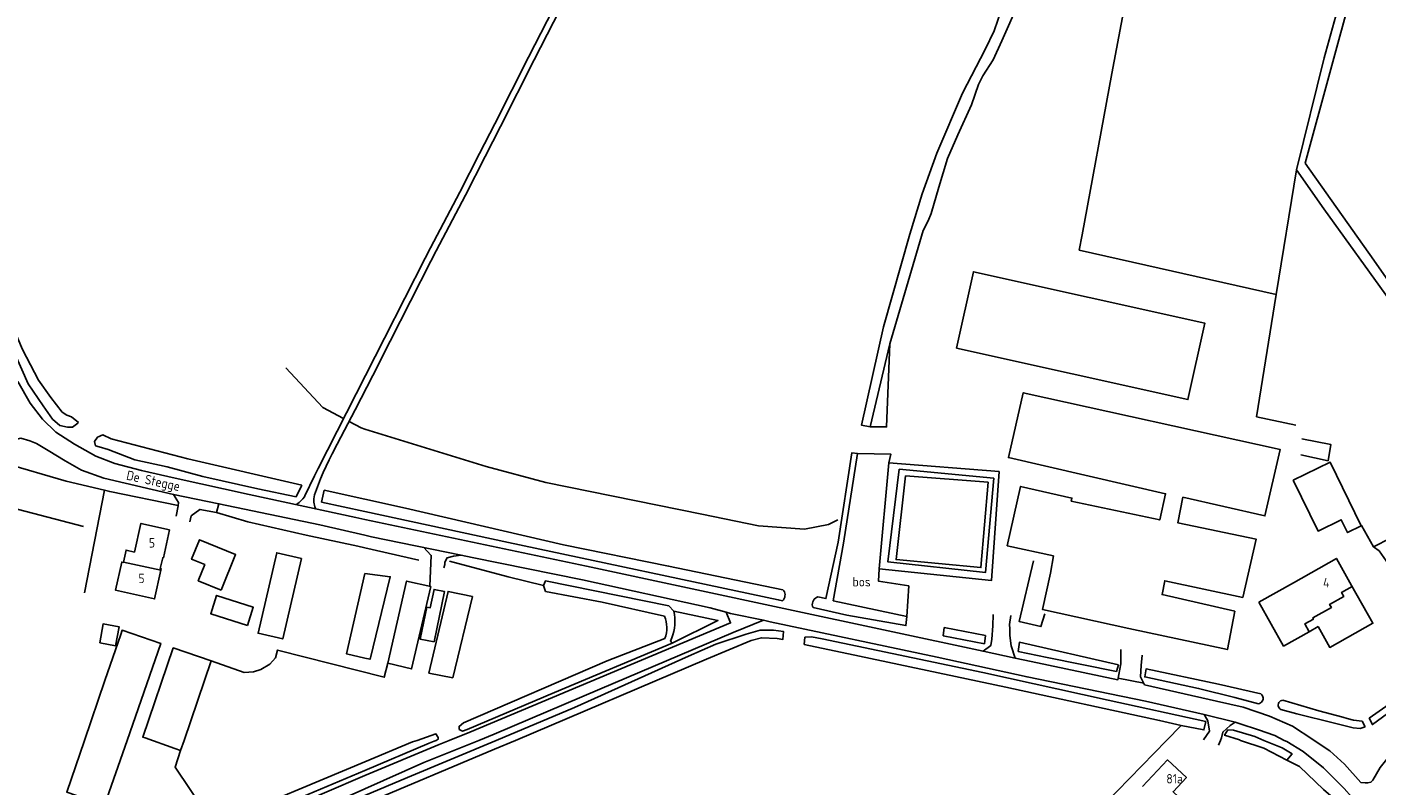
# Model space of a CAD drawing. Header units: metres. Extents: x 226218 to 240385, y 439369 to 449677.
# Tile 302 of 353: x 236910 to 237269, y 446988 to 447190. Entities that reach past the tile are written whole.
import ezdxf

# ---------------------------------------------------------------- set-up
doc = ezdxf.new("R2010")
doc.units = ezdxf.units.M
doc.header["$MEASUREMENT"] = 0
for name, color, linetype in [('BIJGEBOUW', 4, 'Continuous'), ('CULTUURAANDUIDING', 253, 'Continuous'), ('DAKRAND-BYG', 4, 'Continuous'), ('HEG', 253, 'Continuous'), ('HEK', 253, 'Continuous'), ('HOOFDGEBOUW', 4, 'Continuous'), ('HOUTWAL', 253, 'Continuous'), ('HUISNUMMER', 253, 'Continuous'), ('INSTEEKSLOOT', 153, 'Continuous'), ('KANTVERH', 253, 'Continuous'), ('MUUR', 253, 'Continuous'), ('OVLIJNOBJ', 253, 'Continuous'), ('RASTER', 253, 'Continuous'), ('STRAATNAAM', 253, 'Continuous'), ('TUSSENMUUR', 253, 'Continuous')]:
    doc.layers.add(name, color=color, linetype=linetype)
doc.styles.get("Standard").update_dxf_attribs({"font": 'iso.shx'})

msp = doc.modelspace()

# ---------------------------------------------------------------- linework, layer by layer
at = {"layer": 'BIJGEBOUW'}
msp.add_lwpolyline([(237157.31, 447104.34), (237161.84, 447124.66), (237223.41, 447110.96), (237218.9, 447090.66), (237157.31, 447104.34)], dxfattribs=at)
at = {"layer": 'DAKRAND-BYG'}
for p, q in [((236935.09, 447028.16), (236930.8, 447015.94)), ((236951.9, 447000), (236959.08, 447021.17)), ((236925.37, 447000), (236930.8, 447015.94)), ((236949.47, 446997.82), (236941.52, 447000.66)), ((236950.98, 446997.28), (236951.9, 447000)), ((236949.47, 446997.82), (236950.98, 446997.28))]:
    msp.add_line(p, q, dxfattribs=at)
for points in [[(237187.85, 447063.66), (237211.39, 447058.61), (237212.93, 447065.61), (237171.15, 447075.23), (237175.11, 447092.46), (237243.45, 447077.34), (237239.39, 447059.68), (237217.58, 447064.68), (237216.22, 447057.85), (237237.04, 447053.54), (237233.47, 447038.03), (237212.73, 447042.46), (237212, 447038.76), (237231.33, 447034.35), (237229.39, 447024.15), (237203.19, 447029.72), (237180.2, 447034.84), (237182.37, 447044.47), (237183.15, 447049.09)], [(237246.89, 447069.18), (237253.49, 447055.66), (237259.68, 447058.68), (237261.34, 447055.28), (237265.01, 447057.08), (237256.76, 447073.99), (237246.89, 447069.18)], [(237183.15, 447049.09), (237170.82, 447051.76), (237174.37, 447067.55), (237188.05, 447064.45), (237187.85, 447063.66)], [(236961.72, 447039.95), (236965.6, 447049.4), (236956, 447053.34), (236953.89, 447048.18), (236957.4, 447046.74), (236955.64, 447042.44), (236961.72, 447039.95)], [(236983.08, 447048.39), (236978.12, 447026.98), (236971.57, 447028.5), (236976.53, 447049.91), (236983.08, 447048.39)], [(237000, 447044.39), (237006.71, 447043.5), (237001.37, 447021.58), (237000, 447021.89), (236995.12, 447023.01), (237000, 447044.39)], [(237006.04, 447020.49), (237011.08, 447042.35), (237017.5, 447040.94)], [(237017.5, 447040.94), (237012.42, 447018.98), (237006.04, 447020.49)], [(237018.42, 447026.17), (237021.16, 447039.59), (237018.38, 447040.15), (237017.38, 447035.26), (237016.42, 447035.45), (237014.68, 447026.93), (237018.42, 447026.17)], [(237028.57, 447038.26), (237023.35, 447016.64), (237017, 447017.9), (237022.11, 447039.6), (237028.57, 447038.26)], [(236968.72, 447030.54), (236958.98, 447033.69), (236960.54, 447038.54), (236970.29, 447035.39), (236968.72, 447030.54)], [(236929.46, 447025.91), (236930.35, 447030.95), (236934.58, 447030.21), (236933.69, 447025.17), (236929.46, 447025.91)], [(236935.09, 447028.16), (236935.42, 447029.27), (236945.7, 447025.77), (236936.74, 447000)], [(236959.08, 447021.17), (236949.02, 447024.59), (236940.88, 447000.89), (236941.52, 447000.66)], [(236936.74, 447000), (236930.74, 446982.72), (236920.67, 446986.2), (236925.37, 447000)]]:
    msp.add_lwpolyline(points, dxfattribs=at)
at = {"layer": 'HEG'}
msp.add_line((236900.58, 447063.3), (236925.18, 447056.91), dxfattribs=at)
at = {"layer": 'HEK'}
msp.add_line((236920.55, 447068.93), (236930.76, 447066.5), dxfattribs=at)
msp.add_lwpolyline([(236930.76, 447066.5), (236932.14, 447066.17), (236950.32, 447062.46)], dxfattribs=at)
at = {"layer": 'HOOFDGEBOUW'}
for p, q in [((237246.94, 447041.94), (237237.76, 447036.78)), ((237251.11, 447028.9), (237253.52, 447030.25))]:
    msp.add_line(p, q, dxfattribs=at)
for points in [[(236935.76, 447047.39), (236936.48, 447050.59), (236938.69, 447050.09), (236940.39, 447057.7), (236948.03, 447056)], [(236948.03, 447056), (236946.38, 447048.55), (236946.2, 447048.59), (236945.55, 447045.67), (236945.83, 447045.6), (236945.75, 447045.24)], [(236945.75, 447045.24), (236944.06, 447037.61), (236933.65, 447039.93), (236935.32, 447047.42), (236935.75, 447047.32), (236935.76, 447047.39)], [(237262.44, 447041.22), (237258.4, 447048.39), (237246.94, 447041.94)], [(237253.52, 447030.25), (237256.63, 447024.71), (237268.1, 447031.16), (237262.44, 447041.22)], [(237237.76, 447036.78), (237244.33, 447025.08), (237251.11, 447028.9)], [(237220.39, 446981.24), (237214.95, 446986.34), (237218.47, 446990.09), (237213.44, 446994.8), (237206.84, 446987.76)]]:
    msp.add_lwpolyline(points, dxfattribs=at)
at = {"layer": 'HOUTWAL'}
for points in [[(237134.34, 447083.41), (237138.74, 447083.37), (237139.62, 447105.47)], [(237131, 447076.26), (237139.91, 447076.1), (237139.38, 447073.82)], [(236900.58, 447063.3), (236904.15, 447073.73), (236920.55, 447068.93)], [(236998.09, 447051.67), (237000, 447051.23), (237014.31, 447047.96)], [(237022.52, 447047.64), (237038.12, 447043.53), (237047.52, 447041.22)], [(237144.12, 447032.95), (237144.63, 447041.09), (237136.61, 447042.31), (237136.75, 447045.61)], [(237081.7, 447025.89), (237093.87, 447031.89), (237082.18, 447034.37)]]:
    msp.add_lwpolyline(points, dxfattribs=at)
at = {"layer": 'INSTEEKSLOOT'}
for p, q in [((236921.98, 447086.06), (236923.77, 447084.52)), ((236983.23, 447067.89), (236981.74, 447064.75)), ((236989.17, 447066.58), (236988.44, 447063.31)), ((237081.7, 447025.89), (237081.23, 447026.42))]:
    msp.add_line(p, q, dxfattribs=at)
for points in [[(237174.23, 447197.14), (237178.78, 447210.21), (237185.46, 447226.98), (237192.62, 447246.44), (237211, 447241.76), (237240.11, 447234.35), (237266.94, 447227.18), (237259.54, 447197.59), (237255.14, 447181.55), (237247.75, 447151.75), (237255.05, 447141.41), (237308.01, 447067.94)], [(237309.63, 447068.64), (237268.37, 447127.76), (237250.1, 447153.51), (237269.26, 447223.77)], [(237169.34, 447194.38), (237167.33, 447188.7), (237164.95, 447183.78), (237158.96, 447172.1), (237152.07, 447156.21), (237148.23, 447145.37), (237144.95, 447134.66), (237137.88, 447110.01), (237132.05, 447083.85), (237134.34, 447083.41), (237139.62, 447105.47), (237148.46, 447135.61), (237149.82, 447138.15), (237150.61, 447140.16), (237152.63, 447147.12), (237154.94, 447154.77), (237157.67, 447161.03), (237161.33, 447169.03), (237163.17, 447174.41), (237164.3, 447176.71), (237167.05, 447180.99), (237169.35, 447186.05), (237174.23, 447197.14)], [(236921.98, 447086.06), (236920.73, 447086.51), (236919.43, 447087.32), (236916.44, 447091.2), (236913.21, 447095.84), (236908.9, 447103.97), (236902.94, 447117.93), (236894.48, 447137.87), (236892.07, 447136.97), (236902.94, 447111.63), (236910.39, 447094.81), (236914.39, 447089.02), (236916.91, 447085.4), (236918.85, 447083.75), (236920.92, 447083.3), (236922.19, 447083.34), (236923.64, 447084.39), (236923.77, 447084.52)], [(236983.23, 447067.89), (236952.9, 447074.85), (236932.5, 447080.19), (236930.29, 447081.28), (236928.9, 447080.68), (236928.08, 447079.46), (236928.37, 447078.35), (236929.29, 447078.04), (236931.71, 447077.36), (236938.81, 447074.64), (236947.35, 447072.79), (236956.92, 447070.22), (236971.54, 447066.93), (236981.74, 447064.75)], [(237119.17, 447035.31), (237128.21, 447033.27), (237143.87, 447030.53), (237144.12, 447032.95), (237124.56, 447037.12), (237127.32, 447052.46), (237131, 447076.26)], [(237125.84, 447052.69), (237129.52, 447076.49), (237131, 447076.26)], [(237111.13, 447040.07), (237080.76, 447046.33), (237052.85, 447052.01), (237010.77, 447061.8), (237000, 447064.18), (236989.17, 447066.58)], [(236988.44, 447063.31), (237000, 447060.84), (237038.2, 447052.65), (237109.91, 447037.39), (237111.06, 447037.13)], [(237125.84, 447052.69), (237122.61, 447037.7), (237120.49, 447038.14)], [(237079.67, 447033.01), (237063.07, 447036.79), (237048.05, 447039.6), (237047.52, 447041.22), (237048, 447042.4), (237080.78, 447035.8), (237082.18, 447034.37)], [(237111.13, 447040.07), (237111.37, 447039.79), (237111.55, 447039.47), (237111.67, 447039.13), (237111.73, 447038.77), (237111.72, 447038.4), (237111.64, 447038.04), (237111.5, 447037.71), (237111.31, 447037.4), (237111.06, 447037.13)], [(237120.49, 447038.14), (237120.12, 447037.99), (237119.79, 447037.78), (237119.51, 447037.51), (237119.28, 447037.2), (237119.11, 447036.84), (237119.02, 447036.46), (237118.99, 447036.07), (237119.04, 447035.68), (237119.17, 447035.31)], [(237079.79, 447027.12), (237080.01, 447027.84), (237080.17, 447028.58), (237080.25, 447029.33), (237080.27, 447030.08), (237080.22, 447030.83), (237080.1, 447031.57), (237079.92, 447032.3), (237079.67, 447033.01)], [(237082.18, 447034.37), (237082.34, 447033.47), (237082.43, 447032.57), (237082.45, 447031.67), (237082.4, 447030.76), (237082.3, 447029.86), (237082.13, 447028.98), (237081.89, 447028.1), (237081.59, 447027.25), (237081.23, 447026.42)], [(237034.92, 447000), (237055.77, 447008.72), (237086.09, 447022.36), (237093.36, 447025.62), (237101.42, 447028.27), (237105.11, 447029.31), (237108.63, 447029.35), (237111.3, 447028.97), (237111.17, 447026.84), (237109.64, 447027.05), (237105.47, 447027.31), (237102.74, 447026.53), (237090.84, 447021.56), (237040.08, 447000)], [(237165.04, 447027.85), (237164.74, 447025.71), (237153.8, 447027.82), (237154.06, 447029.98), (237165.04, 447027.85)], [(237079.79, 447027.12), (237064.43, 447021.13), (237026.21, 447004.63), (237025.05, 447003.7), (237025.08, 447002.91), (237025.92, 447002.45), (237027.15, 447002.87), (237050.39, 447012.76), (237081.7, 447025.89)], [(237223.67, 447005.05), (237223.16, 447002.76), (237217.06, 447003.97), (237211.37, 447005.28), (237170.43, 447014.16), (237131.51, 447022.42), (237116.85, 447025.53), (237117.02, 447027.41), (237118.77, 447027.51), (237121.59, 447026.97), (237164.33, 447018.02), (237197.65, 447010.71), (237223.67, 447005.05)], [(237200.39, 447020.09), (237199.87, 447018.33), (237181.49, 447022.01), (237173.77, 447023.67), (237174.06, 447026.11), (237200.39, 447020.09)], [(237237.62, 447009.75), (237231.36, 447011.39), (237221.74, 447013.8), (237207.4, 447016.85), (237207.77, 447019.02), (237226.98, 447014.97), (237238.32, 447012.35)], [(237237.62, 447009.75), (237237.92, 447009.82), (237238.2, 447009.96), (237238.45, 447010.15), (237238.64, 447010.39), (237238.79, 447010.67), (237238.87, 447010.97), (237238.89, 447011.28), (237238.84, 447011.58), (237238.72, 447011.87), (237238.55, 447012.13), (237238.32, 447012.35)], [(237243.59, 447008.2), (237243.34, 447008.38), (237243.14, 447008.61), (237242.99, 447008.88), (237242.92, 447009.18), (237242.91, 447009.49), (237242.98, 447009.79), (237243.11, 447010.07), (237243.3, 447010.31), (237243.55, 447010.49), (237243.83, 447010.62), (237244.13, 447010.68)], [(237244.13, 447010.68), (237253.7, 447007.88), (237260.09, 447006.14), (237261.22, 447005.83), (237262.95, 447005.4), (237265.22, 447005.08), (237266.05, 447003.62)], [(237278.58, 447011.99), (237277.43, 447013.13), (237267.11, 447005.87), (237267.94, 447004.21), (237278.58, 447011.99)], [(237266.05, 447003.62), (237264.67, 447003.17), (237262.85, 447003.33), (237257.9, 447004.55), (237247.89, 447007.08), (237243.59, 447008.2)], [(237232.89, 447000), (237232.58, 447000.1), (237228.66, 447001.36), (237229.52, 447002.78), (237231.02, 447002.73), (237236.67, 447000.98), (237239.04, 447000)], [(237034.92, 447000), (237011.32, 446990.13), (237000, 446985.33), (236976.95, 446975.58), (236955.78, 446966.96)], [(236956.37, 446965.07), (236976.95, 446973.46), (237000, 446983.14), (237034.45, 446997.61), (237040.08, 447000)], [(236960.54, 446977.76), (237000, 446994.28), (237012.67, 446999.58), (237013.89, 447000)], [(237018.93, 447000), (237018.41, 446999.74), (237017.05, 446999.26), (237000, 446992.02), (236979.79, 446983.43), (236961.26, 446975.59)], [(237013.89, 447000), (237018.86, 447001.71), (237019.44, 447000.8), (237019.47, 447000.27), (237018.93, 447000)], [(237232.89, 447000), (237239.12, 446997.91), (237245.24, 446994.77), (237246.59, 446996.41), (237243.92, 446997.98), (237239.04, 447000)]]:
    msp.add_lwpolyline(points, dxfattribs=at)
at = {"layer": 'KANTVERH'}
for p, q in [((237054.18, 447202.59), (237043.47, 447181.74)), ((237055.69, 447201.82), (237044.98, 447180.97)), ((237043.47, 447181.74), (237034.54, 447164.02)), ((237044.98, 447180.97), (237036.05, 447163.25)), ((237030.49, 447156.06), (237034.54, 447164.02)), ((237032, 447155.28), (237036.05, 447163.25)), ((237025.19, 447145.81), (237030.49, 447156.06)), ((237026.7, 447145.02), (237032, 447155.28)), ((237025.19, 447145.81), (237017.45, 447130.98)), ((237026.7, 447145.02), (237018.96, 447130.2)), ((237017.45, 447130.98), (237016.05, 447128.26)), ((237018.96, 447130.2), (237017.56, 447127.48)), ((237016.05, 447128.26), (237005.19, 447106.94)), ((237017.56, 447127.48), (237006.7, 447106.17)), ((237005.19, 447106.94), (236987.56, 447072.3)), ((236991.32, 447076.17), (236992.65, 447078.78)), ((236987.56, 447072.3), (236986.57, 447070.34)), ((236986.57, 447070.34), (236984.04, 447065.08)), ((236983.88, 447064.8), (236984.04, 447065.08)), ((236981.91, 447062.8), (236981.75, 447062.7)), ((236986.94, 447061.58), (236986.86, 447061.73)), ((237200.34, 447016.5), (237207.13, 447015.22)), ((237227.01, 446998.74), (237227.52, 447000))]:
    msp.add_line(p, q, dxfattribs=at)
for points in [[(236992.65, 447078.78), (236997.37, 447087.89), (237002.06, 447097.02), (237006.7, 447106.17)], [(237166.73, 447026.93), (237166.43, 447025.2), (237164.4, 447023.7), (237112.61, 447034.81), (237058.96, 447046.3), (237000, 447058.76), (236997.56, 447059.28), (236969.24, 447065.41), (236949.55, 447069.75), (236940.53, 447071.79), (236933.45, 447073.61), (236928.43, 447075.58), (236922.78, 447078.77), (236917.76, 447081.96), (236914.19, 447085.42), (236910.94, 447089.66), (236907.67, 447095.41)], [(236874.14, 447000), (236900.2, 447074.1), (236902.32, 447077.28), (236904.11, 447078.82), (236906.45, 447079.83), (236908.43, 447080.34), (236910.83, 447079.7), (236912.6, 447078.92), (236915.75, 447077.13), (236920.23, 447074.36), (236924.62, 447071.82), (236930.56, 447069.72), (236949.1, 447065.43), (236950.42, 447063.28), (236950.3, 447062.38), (236949.75, 447059.59)], [(236991.32, 447076.17), (236990.47, 447074.57), (236989.66, 447072.94)], [(236989.66, 447072.94), (236988.91, 447071.28), (236988.2, 447069.6)], [(236988.2, 447069.6), (236987.38, 447067.47), (236986.62, 447065.3)], [(236949.1, 447065.43), (236961.14, 447062.91), (236960.55, 447060.59), (236956.12, 447061.41), (236953.74, 447059.68), (236953.42, 447058.14)], [(236981.91, 447062.8), (236982.46, 447063.24), (236982.98, 447063.72)], [(236982.98, 447063.72), (236983.45, 447064.24), (236983.88, 447064.8)], [(236986.4, 447064.23), (236986.39, 447063.8), (236986.41, 447063.38), (236986.47, 447062.95)], [(236986.62, 447065.3), (236986.48, 447064.77), (236986.4, 447064.23)], [(236961.14, 447062.91), (236987.97, 447057.34), (237000, 447054.56), (237001.78, 447054.16), (237025.62, 447049.22), (237023.53, 447048.99), (237021.85, 447048.51), (237021.28, 447047.35), (237021.24, 447046.79), (237021.02, 447045.87)], [(236986.47, 447062.95), (236986.57, 447062.54), (236986.7, 447062.13), (236986.86, 447061.73)], [(237265.04, 447057.15), (237268.23, 447051.51), (237269.72, 447050.44), (237272.89, 447045.99)], [(237015.56, 447051.4), (237017.62, 447049.2), (237017.23, 447041)], [(237022.44, 447000), (237027.89, 447002.14), (237076.29, 447022.51), (237097.23, 447031.25), (237096.03, 447034.1), (237091.83, 447035.27), (237057.82, 447042.71), (237028.55, 447048.61), (237025.62, 447049.22)], [(237030.33, 447000), (237034.34, 447001.61), (237062.51, 447013.65), (237097.9, 447028.67), (237105.99, 447031.93), (237097.2, 447033.77), (237096.03, 447034.1)], [(237105.99, 447031.93), (237107.78, 447031.55), (237152.18, 447022.16), (237176.11, 447016.88), (237207.65, 447010.42), (237223.21, 447006.87), (237223.86, 447005.82), (237224.2, 447005.2), (237224.6, 447002.47), (237223.04, 447000.11)], [(237164.4, 447023.7), (237172.95, 447021.86), (237171.92, 447025.17), (237171.5, 447027.86), (237171.48, 447029.67), (237171.47, 447030.82), (237171.81, 447033.24)], [(237166.73, 447026.93), (237167.04, 447030.48), (237167.07, 447033.51)], [(237172.95, 447021.86), (237177.22, 447020.95), (237200.27, 447016.11), (237201.05, 447020.33), (237201.05, 447024.2)], [(237252.46, 447000), (237252.11, 447000.24), (237246.69, 447003.77), (237240.6, 447006.41), (237233.55, 447008.86), (237226.49, 447010.45), (237207.35, 447014.78), (237206.29, 447016.91), (237206.41, 447019.88), (237206.75, 447022.63)], [(237223.21, 447006.87), (237231.42, 447004.8), (237230.15, 447003.96), (237228.16, 447002.19), (237227.82, 447000.71), (237227.52, 447000)], [(237231.42, 447004.8), (237232.79, 447004.35), (237237.65, 447002.8), (237242.02, 447001.31), (237244.5, 447000)], [(236790.13, 446761.74), (236805.74, 446806.68), (236819.36, 446845.02), (236826.55, 446866.07), (236840.07, 446903.36), (236846.9, 446922.98), (236849.83, 446924.59), (236856.31, 446927.23), (236880.72, 446937.01), (236911.24, 446950.1), (236921.02, 446954.12), (236930.69, 446958.2), (236939.69, 446962.3), (236947.59, 446965.01), (236970.05, 446974.54), (236988.28, 446981.9), (237000, 446987.13), (237015.65, 446994.11), (237030.33, 447000)], [(236936.9, 446973.52), (236937.27, 446971.24), (236938.12, 446969.63), (236939.01, 446968.66), (236940.03, 446968.26), (236941.4, 446967.96), (236942.65, 446967.63), (236943.54, 446967.55), (236944.42, 446967.56), (236945.46, 446967.74), (236949.72, 446969.03), (236967.98, 446976.84), (236989.26, 446986.08), (237000, 446990.61), (237019.72, 446998.93), (237022.44, 447000)], [(237230.63, 446949.68), (237233.15, 446951.65), (237261.27, 446972.13), (237268.32, 446977.43), (237266.54, 446980.26), (237260.47, 446987.19), (237254.92, 446992.69), (237249.52, 446996.99), (237245.16, 446999.65), (237244.5, 447000)], [(237252.46, 447000), (237256.63, 446997.19), (237260.55, 446993.66), (237264.92, 446988.76), (237266.01, 446988.71), (237266.78, 446988.72), (237267.57, 446988.84), (237268.08, 446989.37), (237270.05, 446992.77), (237273.82, 446997.55), (237275.75, 447000)]]:
    msp.add_lwpolyline(points, dxfattribs=at)
at = {"layer": 'MUUR'}
for points in [[(237248.92, 447075.92), (237256.15, 447074.38), (237256.87, 447078.7), (237249.17, 447080.24)], [(237180.84, 447033.61), (237179.79, 447030.26), (237174.03, 447031.57), (237177.83, 447047.75)]]:
    msp.add_lwpolyline(points, dxfattribs=at)
at = {"layer": 'OVLIJNOBJ'}
msp.add_line((236960.55, 447060.59), (236968.86, 447058.13), dxfattribs=at)
for points in [[(236978.91, 447099.06), (236988.78, 447088.53), (236994.31, 447085.57)], [(236995.77, 447084.79), (236998.95, 447083.09), (237000, 447082.77), (237032.24, 447072.81), (237048.07, 447068.6), (237089.56, 447060.19), (237104.64, 447057.09), (237116.95, 447056.21), (237123.3, 447057.39), (237125.79, 447058.63)], [(237167.24, 447069.76), (237165.05, 447044.65), (237139.1, 447047.47), (237142.11, 447072.1), (237167.24, 447069.76)], [(237165.8, 447068.7), (237163.84, 447045.94), (237141.27, 447048.09), (237143.79, 447070.35), (237165.8, 447068.7)]]:
    msp.add_lwpolyline(points, dxfattribs=at)
at = {"layer": 'RASTER'}
for p, q in [((237242.4, 447118.62), (237247.75, 447151.75)), ((236930.76, 447066.5), (236925.42, 447039.22)), ((237268.23, 447051.51), (237295.55, 447065.46)), ((237213.21, 447000), (237217.06, 447003.97))]:
    msp.add_line(p, q, dxfattribs=at)
for points in [[(237247.59, 447083.83), (237237.14, 447086.09), (237242.4, 447118.62), (237189.98, 447130.39), (237190.73, 447134.48), (237198.67, 447177.39), (237210.2, 447238.41), (237211, 447241.76)], [(237168.7, 447071.55), (237166.61, 447042.49), (237136.75, 447045.61), (237139.38, 447073.82), (237168.7, 447071.55)], [(236968.86, 447058.13), (236984.37, 447054.56), (236998.09, 447051.67)], [(236959.08, 447021.17), (236967.91, 447018.01), (236970.36, 447018.23), (236972.31, 447018.82), (236974.67, 447020.22), (236976.22, 447021.99), (236976.71, 447024.02), (237005.13, 447016.79), (237006.04, 447020.49)], [(237175.36, 446960.79), (237193.51, 446979.71), (237213.21, 447000)], [(236950.98, 446997.28), (236949.5, 446992.91), (236957.36, 446981.26)], [(237231.83, 446960.29), (237232.84, 446961.54), (237238.75, 446966.15), (237260.14, 446982.44), (237254.99, 446986.93), (237248.57, 446993.03), (237245.24, 446994.77)]]:
    msp.add_lwpolyline(points, dxfattribs=at)
at = {"layer": 'TUSSENMUUR'}
msp.add_line((236935.76, 447047.39), (236945.75, 447045.24), dxfattribs=at)
msp.add_lwpolyline([(237262.44, 447041.22), (237262.6, 447040.92), (237259.77, 447039.33), (237260.35, 447038.29), (237256.59, 447036.17), (237257.05, 447035.36), (237252.09, 447032.57), (237252.27, 447032.25), (237249.96, 447030.95), (237251.11, 447028.9)], dxfattribs=at)

# ---------------------------------------------------------------- texts
at = {"layer": 'CULTUURAANDUIDING'}
msp.add_text('bos', height=2.5, dxfattribs=at).set_placement((237129.69, 447040.93))
at = {"layer": 'HUISNUMMER'}
for s, p in [('5', (236942.53, 447051.28)), ('5', (236939.76, 447041.82)), ('4', (237254.84, 447040.69)), ('81a', (237213.15, 446988.53))]:
    msp.add_text(s, height=2.5, dxfattribs=at).set_placement(p)
at = {"layer": 'STRAATNAAM'}
msp.add_text('De Stegge', height=2.5, rotation=347.5769, dxfattribs=at).set_placement((236936.38, 447069.38))

doc.saveas('drawing.dxf')
